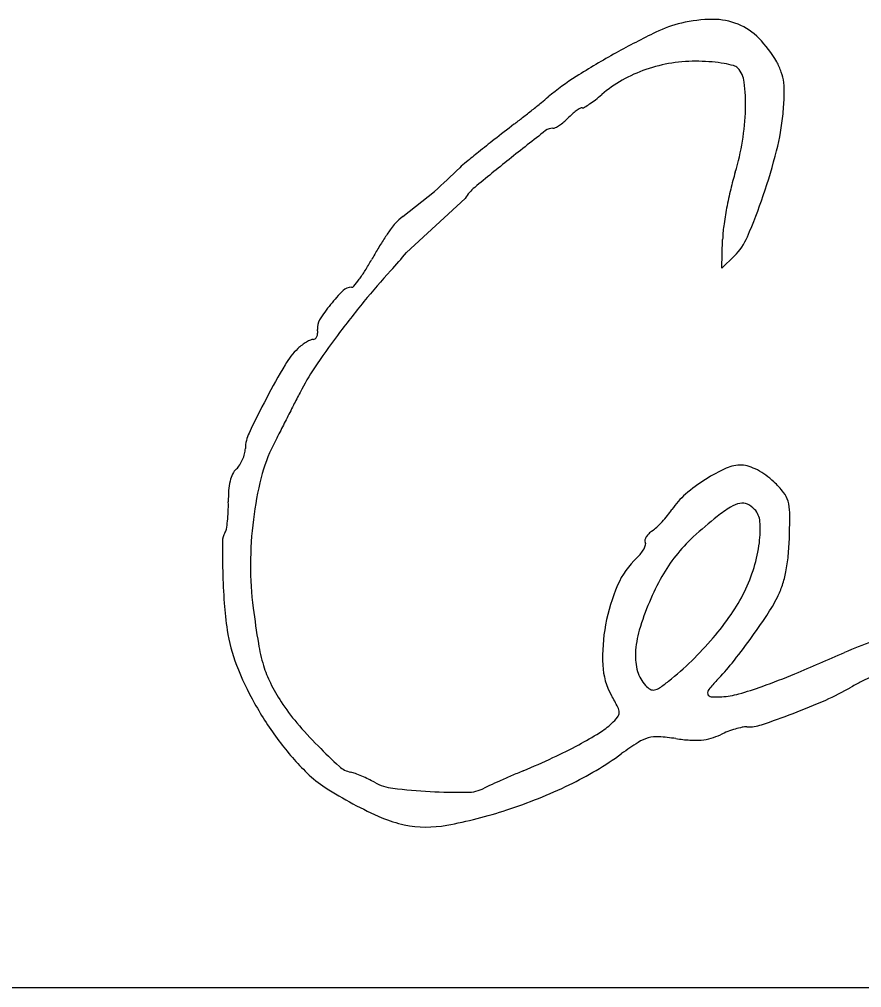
# Model space of a CAD drawing. Extents: x 44.2 to 78.2, y 4.5 to 26.5.
# Drawn here: x 70.7495 to 71.0605, y 7.5199 to 7.8771 of the extents above; entities that cross this region are included whole.
import ezdxf

# ---------------------------------------------------------------- set-up
doc = ezdxf.new("R2010")
doc.units = 0
doc.layers.add('SH_Data', color=7, linetype='Continuous')
doc.layers.add('SH_Text', color=7, linetype='Continuous')

msp = doc.modelspace()

# ---------------------------------------------------------------- linework, layer by layer
at = {"layer": 'SH_Data'}
msp.add_line((69.58471659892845, 7.519867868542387), (73.08471659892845, 7.519867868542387), dxfattribs=at)
at = {"layer": 'SH_Text'}
for p, q in [((70.89106941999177, 7.804408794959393), (70.90280488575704, 7.813565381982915)), ((70.914058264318, 7.811086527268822), (70.89245739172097, 7.791073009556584))]:
    msp.add_line(p, q, dxfattribs=at)
msp.add_lwpolyline([(71.0134558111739, 7.789811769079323), (71.00884442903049, 7.7853062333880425), (71.00913737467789, 7.795857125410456)], dxfattribs=at)
for centre, radius, start, end in [((71.00463191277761, 7.830785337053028), 0.0462100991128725, 103.35937321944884, 115.87041290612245), ((71.00577906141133, 7.825955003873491), 0.05117478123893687, 90.3856925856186, 103.35939476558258), ((71.00559948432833, 7.852633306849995), 0.024495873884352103, 67.87696334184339, 90.38572402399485), ((71.00618721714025, 7.8540790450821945), 0.02293523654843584, 44.45543202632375, 67.87696833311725), ((71.11818832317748, 7.596617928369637), 0.3064588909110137, 115.8704502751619, 118.96423443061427), ((70.99277711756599, 7.8409213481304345), 0.041722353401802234, 29.489655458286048, 44.455547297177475), ((71.1130940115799, 7.605821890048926), 0.29593915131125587, 118.96423774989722, 122.26860014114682), ((70.99897880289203, 7.805772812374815), 0.05587377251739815, 98.81232417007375, 108.94500715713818), ((70.9993551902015, 7.803344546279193), 0.05833103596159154, 89.00143056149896, 98.81226302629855), ((70.99912611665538, 7.7902060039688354), 0.07147157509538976, 85.09555751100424, 89.00137639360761), ((71.00095785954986, 7.811553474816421), 0.05004566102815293, 79.99381228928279, 85.09550239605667), ((71.0022120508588, 7.818661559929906), 0.042827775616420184, 75.12012067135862, 79.99388158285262), ((71.01236792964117, 7.856884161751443), 0.0032789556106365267, 43.19002363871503, 75.12016240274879), ((71.00905146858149, 7.850125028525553), 0.023025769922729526, 19.110921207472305, 29.489711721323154), ((70.99805633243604, 7.808460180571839), 0.05303248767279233, 108.94498713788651, 119.35007955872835), ((71.00820773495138, 7.852978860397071), 0.008984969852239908, 6.405270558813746, 43.18993733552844), ((71.01314258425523, 7.851542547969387), 0.018696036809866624, 6.977713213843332, 19.111007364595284), ((71.00593420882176, 7.775537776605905), 0.09522366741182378, 122.2685959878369, 129.96236112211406), ((70.99440026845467, 7.814961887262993), 0.04557333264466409, 119.350079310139, 131.0077272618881), ((70.94405123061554, 7.845776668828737), 0.07354446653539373, 358.5804936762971, 6.4052013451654), ((71.0022202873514, 7.850205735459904), 0.02969983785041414, 357.79932379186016, 6.97778110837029), ((70.92771526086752, 7.891653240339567), 0.0560556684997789, 307.99419727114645, 311.0077815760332), ((70.91123383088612, 7.853702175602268), 0.12075345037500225, 354.56277742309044, 357.7993154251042), ((70.57436451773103, 8.299972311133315), 0.5839767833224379, 308.6209630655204, 309.04380543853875), ((70.81217970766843, 8.006753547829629), 0.20644094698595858, 309.04382681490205, 309.9623878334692), ((70.93935467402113, 7.876604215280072), 0.037027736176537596, 300.58171535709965, 303.9875841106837), ((70.93862516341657, 7.877686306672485), 0.03833276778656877, 303.98754924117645, 307.99417864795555), ((70.551670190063, 8.328380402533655), 0.6203368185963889, 308.2022043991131, 308.62092148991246), ((70.97094822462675, 7.822495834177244), 0.02625869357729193, 131.43115286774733, 136.03963331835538), ((70.96661230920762, 7.827408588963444), 0.019706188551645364, 125.7160745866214, 131.4311749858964), ((70.96474762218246, 7.830002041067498), 0.016511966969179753, 120.09396811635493, 125.71607708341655), ((70.9572447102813, 7.842948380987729), 0.0015486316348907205, 88.18444507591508, 120.09390535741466), ((70.95734649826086, 7.846159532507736), 0.0016641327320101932, 268.18441648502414, 300.58170387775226), ((70.93087912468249, 7.846103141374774), 0.08672061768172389, 350.78664618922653, 358.58045004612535), ((70.94295755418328, 7.8506826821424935), 0.08888635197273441, 345.6687031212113, 354.56272848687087), ((71.78755480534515, 6.728455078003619), 1.4013486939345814, 127.62194736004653, 127.9978073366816), ((70.68709865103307, 8.156294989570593), 0.4013522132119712, 307.6219282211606, 308.20221863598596), ((70.93880358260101, 7.852928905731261), 0.01798562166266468, 304.13317647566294, 310.5603067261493), ((70.93603080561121, 7.856168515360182), 0.02224981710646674, 310.56028028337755, 316.03969191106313), ((71.95050755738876, 6.5464906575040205), 1.6360163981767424, 127.97849278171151, 128.57803445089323), ((70.94636166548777, 7.832733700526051), 0.0042289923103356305, 88.18436655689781, 127.97851405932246), ((70.94655683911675, 7.838890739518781), 0.0019311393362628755, 268.1843893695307, 297.5374893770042), ((70.94068255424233, 7.850157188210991), 0.014637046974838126, 297.53738611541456, 304.1330590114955), ((71.29995993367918, 7.352597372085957), 0.6093244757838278, 127.99781233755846, 128.69819376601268), ((70.9306634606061, 7.846138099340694), 0.086939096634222, 343.0075084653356, 350.7866615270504), ((71.18923366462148, 7.490815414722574), 0.4322241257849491, 128.6982051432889, 129.46229882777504), ((70.82087156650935, 7.881872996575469), 0.21489359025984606, 341.0696267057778, 345.6687144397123), ((70.9463965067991, 7.785795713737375), 0.05014656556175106, 129.46231276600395, 133.19079312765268), ((71.47958180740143, 7.1368731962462), 0.8808193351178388, 128.57803346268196, 129.6441856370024), ((71.77304276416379, 6.905224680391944), 1.2579335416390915, 133.19083479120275, 133.772729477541), ((71.11195318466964, 7.790738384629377), 0.10262643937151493, 163.0075826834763, 166.62699991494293), ((70.92848030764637, 7.801995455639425), 0.017048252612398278, 129.64421145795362, 147.77433039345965), ((71.1568471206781, 7.780065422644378), 0.14877161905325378, 166.6269730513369, 169.367185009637), ((70.80420677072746, 7.887588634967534), 0.2325113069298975, 337.05403114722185, 341.06959595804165), ((71.14631420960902, 7.782042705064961), 0.13805472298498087, 169.3671267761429, 172.1451484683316), ((70.90707390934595, 7.784250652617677), 0.025738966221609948, 128.44769993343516, 136.7796464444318), ((70.98558989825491, 7.7304877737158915), 0.1208088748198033, 144.90427479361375, 146.86213854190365), ((70.90112400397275, 7.789841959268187), 0.017574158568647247, 136.77963403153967, 144.90420818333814), ((71.05551220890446, 7.79456956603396), 0.04639270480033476, 172.14510309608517, 178.40963806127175), ((70.99840412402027, 7.722122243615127), 0.13611202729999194, 146.86214911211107, 148.8624085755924), ((70.99814459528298, 7.805482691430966), 0.02190915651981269, 314.3348187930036, 337.05397044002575), ((71.00146145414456, 7.720275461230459), 0.13968384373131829, 148.86249774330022, 150.8242573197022), ((70.80031216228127, 7.832582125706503), 0.09069372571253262, 327.96954867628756, 330.82433511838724), ((70.70142071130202, 7.953548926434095), 0.2507856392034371, 317.60037896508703, 319.6189716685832), ((70.82876003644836, 7.815145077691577), 0.05733983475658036, 320.5229388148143, 323.7143366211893), ((70.83207730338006, 7.812709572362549), 0.05322450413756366, 323.71434375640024, 327.9695560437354), ((71.09474218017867, 7.594401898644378), 0.2818383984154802, 137.60038749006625, 140.67927744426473), ((70.8719490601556, 7.774109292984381), 0.00415808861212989, 88.18440759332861, 134.64388743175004), ((70.87211780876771, 7.779432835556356), 0.0011681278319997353, 268.1844389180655, 320.5228451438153), ((70.9113536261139, 7.734211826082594), 0.06023417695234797, 134.64388356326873, 141.24138840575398), ((70.90988313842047, 7.735392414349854), 0.058348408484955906, 141.24141420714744, 148.08278929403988), ((71.14334635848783, 7.5545901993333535), 0.3446662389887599, 140.6792419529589, 143.32687672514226), ((70.86489771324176, 7.76341212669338), 0.0053503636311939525, 148.08278468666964, 187.52776124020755), ((71.11448185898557, 7.576084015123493), 0.30867813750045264, 143.32686722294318, 146.02949844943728), ((70.85730361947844, 7.760949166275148), 0.0022071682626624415, 311.15825769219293, 336.65867156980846), ((70.85583011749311, 7.761585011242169), 0.0038120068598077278, 336.65874930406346, 355.3617772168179), ((70.85288146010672, 7.761824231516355), 0.006770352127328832, 355.36180248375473, 7.527777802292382), ((70.86490131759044, 7.7426133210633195), 0.018105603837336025, 127.5464282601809, 133.8725669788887), ((70.86378315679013, 7.744068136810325), 0.01627072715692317, 120.69255075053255, 127.5465196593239), ((70.86226068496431, 7.746633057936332), 0.013287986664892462, 113.51877175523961, 120.69260965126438), ((70.85792265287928, 7.756600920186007), 0.002417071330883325, 88.18432426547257, 113.51880472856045), ((70.8580340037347, 7.760113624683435), 0.0010973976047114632, 268.18444638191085, 311.15835810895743), ((70.8718314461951, 7.735404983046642), 0.028104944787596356, 133.8726174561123, 149.43060565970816), ((71.09889937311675, 7.6012810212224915), 0.29182654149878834, 149.43060098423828, 152.223288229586), ((70.93120559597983, 7.699568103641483), 0.087683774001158, 146.02946002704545, 152.92624762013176), ((74.68078800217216, 5.782969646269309), 4.298707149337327, 152.92616205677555, 152.99675045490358), ((71.15094514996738, 7.5738670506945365), 0.3506507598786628, 152.22323410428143, 154.55807093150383), ((77.27694447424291, 4.459966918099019), 7.212530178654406, 152.9966834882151, 153.0445827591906), ((77.02565769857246, 4.5877610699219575), 6.930614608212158, 153.04460737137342, 153.0927358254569), ((70.84703208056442, 7.718448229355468), 0.014099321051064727, 154.55807084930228, 178.55552404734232), ((73.27408663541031, 6.49164230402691), 2.7235908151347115, 153.0927828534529, 153.18949812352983), ((70.82425554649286, 7.719022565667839), 0.00868445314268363, 345.4159837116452, 358.55553338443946), ((70.89523524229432, 7.693833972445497), 0.058220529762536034, 153.1895242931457, 165.87124711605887), ((70.81891601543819, 7.720374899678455), 0.014189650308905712, 327.38524916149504, 336.42778672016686), ((70.8187062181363, 7.720466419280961), 0.014418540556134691, 336.4278502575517, 345.4159265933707), ((70.83414332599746, 7.706453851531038), 0.006578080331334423, 133.18441802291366, 153.75365751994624), ((70.82432793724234, 7.716911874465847), 0.007764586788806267, 313.1844307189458, 327.38520780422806), ((71.0347642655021, 7.657122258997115), 0.05956998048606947, 114.05239057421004, 122.4159224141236), ((71.01578635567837, 7.6996426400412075), 0.013006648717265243, 88.1843972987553, 114.0523495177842), ((71.0158894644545, 7.7028952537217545), 0.00975240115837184, 71.99509628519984, 88.18442456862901), ((71.01264647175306, 7.692917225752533), 0.020244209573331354, 62.61988923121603, 71.99512125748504), ((71.0106666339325, 7.689094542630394), 0.024549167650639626, 54.039096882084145, 62.61982640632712), ((70.84682405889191, 7.701955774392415), 0.02011264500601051, 166.23135248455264, 176.04264247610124), ((70.83975068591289, 7.703689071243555), 0.012829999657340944, 153.75373209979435, 166.23141040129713), ((70.9619475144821, 7.677041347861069), 0.1270138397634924, 165.87121871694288, 172.9486637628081), ((71.03620787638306, 7.654849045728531), 0.06226284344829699, 122.41599976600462, 130.8703948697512), ((71.00823860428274, 7.685747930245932), 0.02868379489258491, 46.403609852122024, 54.03899863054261), ((70.99944638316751, 7.67651402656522), 0.04143401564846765, 38.97151306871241, 46.40360708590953), ((70.8739294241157, 7.700080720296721), 0.047282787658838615, 176.0427233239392, 181.22252555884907), ((71.02467901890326, 7.69692624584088), 0.008978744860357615, 15.856888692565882, 38.97152554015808), ((70.76537950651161, 7.697764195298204), 0.061291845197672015, 357.7804851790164, 1.2225567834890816), ((71.01481709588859, 7.67956904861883), 0.029572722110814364, 130.87041027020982, 145.62428483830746), ((71.01801437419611, 7.695033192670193), 0.015907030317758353, 0.32444985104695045, 15.85688745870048), ((70.96257245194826, 7.715309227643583), 0.033727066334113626, 320.903722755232, 325.6242273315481), ((71.04586877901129, 7.6442746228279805), 0.06278811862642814, 122.54724498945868, 128.03879636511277), ((71.01732362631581, 7.6890000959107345), 0.009729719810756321, 100.77294832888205, 122.54720076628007), ((71.0163752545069, 7.69398439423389), 0.004655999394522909, 65.86910273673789, 100.77289080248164), ((71.01489262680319, 7.690674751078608), 0.008282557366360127, 43.184380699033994, 65.86903720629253), ((71.01555901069, 7.691300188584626), 0.00736864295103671, 4.090745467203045, 43.184362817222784), ((70.78372889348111, 7.696663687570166), 0.042899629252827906, 349.79368410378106, 353.6667392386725), ((70.77833734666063, 7.697262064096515), 0.0483242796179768, 353.6667674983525, 357.78039183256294), ((70.97594371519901, 7.675309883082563), 0.1411167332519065, 172.94857650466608, 179.7418657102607), ((70.95265982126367, 7.723364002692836), 0.04649967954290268, 317.1930489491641, 320.9036577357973), ((71.09403463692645, 7.582711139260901), 0.140954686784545, 128.0388046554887, 132.79229750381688), ((70.79366173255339, 7.693762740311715), 0.24026326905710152, 358.184398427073, 0.32444818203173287), ((70.82230746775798, 7.689717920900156), 0.003700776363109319, 326.46687944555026, 349.79361023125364), ((70.98850751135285, 7.680712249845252), 0.00939869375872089, 124.64804516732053, 134.96919924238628), ((70.97533851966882, 7.699767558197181), 0.013764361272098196, 304.64810777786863, 313.416956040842), ((70.95550373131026, 7.720729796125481), 0.04262322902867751, 313.4169862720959, 317.1931239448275), ((70.98293728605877, 7.688967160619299), 0.04007368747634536, 352.92892142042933, 4.090702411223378), ((70.83009243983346, 7.684558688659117), 0.005638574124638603, 146.46690108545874, 179.8167407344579), ((70.98164582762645, 7.684764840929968), 0.0012016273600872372, 166.92425548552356, 209.90192792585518), ((70.98429625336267, 7.684149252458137), 0.003922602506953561, 149.1066776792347, 166.92428745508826), ((70.98622999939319, 7.682992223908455), 0.006176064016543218, 134.9692787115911, 149.10658610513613), ((71.04056510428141, 7.640468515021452), 0.06224696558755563, 132.7922724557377, 141.54899176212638), ((70.92134353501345, 7.6897154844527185), 0.11251733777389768, 354.62060370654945, 358.1843431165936), ((71.23263372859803, 7.683271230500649), 0.4081819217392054, 179.81674993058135, 181.37494194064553), ((70.97053002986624, 7.6870028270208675), 0.01092808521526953, 320.8255624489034, 331.2962940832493), ((70.97371053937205, 7.68526128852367), 0.007301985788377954, 331.29624602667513, 343.6738370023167), ((70.97953988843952, 7.6835537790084), 0.0012277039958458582, 343.67377861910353, 29.901882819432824), ((70.97012797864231, 7.690556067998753), 0.05298116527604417, 342.81088880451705, 352.9289326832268), ((70.99841188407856, 7.656185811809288), 0.030572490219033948, 133.184437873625, 156.58488178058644), ((70.96610248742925, 7.690610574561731), 0.016639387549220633, 313.18439671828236, 320.8255087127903), ((71.03607040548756, 7.644037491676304), 0.05650763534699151, 141.54899375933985, 150.8212639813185), ((70.97604962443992, 7.684564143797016), 0.0575692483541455, 348.7364152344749, 354.62054447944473), ((70.95452585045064, 7.675406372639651), 0.11969865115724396, 179.7418633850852, 187.4276161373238), ((70.96222351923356, 7.693001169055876), 0.06125516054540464, 333.7361689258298, 342.81097084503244), ((71.06374469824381, 7.679217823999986), 0.23924425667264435, 181.37500090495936, 184.1789164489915), ((71.07295440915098, 7.623441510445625), 0.09875244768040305, 150.82117844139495, 156.9256310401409), ((70.9903068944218, 7.681724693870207), 0.043031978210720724, 341.86708954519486, 348.7363999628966), ((71.03236409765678, 7.641482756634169), 0.06757157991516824, 156.58489516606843, 169.51930365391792), ((71.00235765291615, 7.677778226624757), 0.030351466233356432, 332.94333225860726, 341.8671064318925), ((70.95784853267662, 7.69515990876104), 0.06613375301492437, 325.37315545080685, 333.73622953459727), ((70.96782659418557, 7.695415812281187), 0.06912618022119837, 326.45980004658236, 332.9432646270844), ((70.95716626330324, 7.67143052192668), 0.13238170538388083, 184.17887331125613, 188.5458873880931), ((71.22439151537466, 7.710588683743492), 0.39184800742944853, 187.42770388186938, 189.36608847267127), ((71.06897970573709, 7.625134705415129), 0.09443212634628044, 156.92559835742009, 163.60210508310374), ((70.92192943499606, 7.7199637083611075), 0.10978475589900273, 319.6518589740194, 325.37314346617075), ((70.82011437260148, 7.793333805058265), 0.24634591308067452, 323.94180912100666, 326.4597427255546), ((71.0305883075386, 7.641811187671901), 0.06576567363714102, 169.51924076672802, 182.57289868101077), ((70.88567018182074, 7.660686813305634), 0.060082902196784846, 188.54588599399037, 201.27376168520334), ((71.01292502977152, 7.6416302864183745), 0.0360007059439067, 163.60215172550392, 177.31771911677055), ((71.13456412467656, 7.458896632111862), 0.20136610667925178, 107.25224456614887, 113.54746701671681), ((70.90267406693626, 7.657524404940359), 0.06578369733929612, 189.36616218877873, 196.62105054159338), ((70.9138589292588, 7.726819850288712), 0.1203743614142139, 314.15955185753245, 319.6517903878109), ((70.81935919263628, 7.793883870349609), 0.24728018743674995, 321.3990851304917, 323.94176749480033), ((70.99812422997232, 7.64232367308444), 0.021183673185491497, 177.3176813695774, 195.8014554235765), ((70.52267715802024, 8.862957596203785), 1.3302320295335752, 292.691024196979, 293.5474775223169), ((70.93464276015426, 7.679754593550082), 0.11263662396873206, 201.27376217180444, 209.22574474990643), ((70.87789208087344, 7.650126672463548), 0.039921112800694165, 196.62106927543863, 206.56435245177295), ((70.98972637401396, 7.639974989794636), 0.024862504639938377, 182.57281634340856, 209.55274591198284), ((70.91835124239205, 7.722193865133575), 0.11392605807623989, 308.4357158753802, 314.159519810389), ((70.94445111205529, 7.694021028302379), 0.08721590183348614, 315.86630690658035, 321.39908738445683), ((70.98979937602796, 7.639967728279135), 0.012531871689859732, 195.8013666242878, 223.1844344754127), ((70.93729754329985, 7.871339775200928), 0.2554222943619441, 289.7823509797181, 292.6909869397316), ((70.9054503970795, 7.663905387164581), 0.07073204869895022, 206.56433556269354, 213.0436781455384), ((70.98664869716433, 7.637010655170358), 0.008210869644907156, 223.18443927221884, 238.8827207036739), ((70.9490788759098, 7.683474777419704), 0.0644957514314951, 304.7574516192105, 308.4357539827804), ((71.04344914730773, 7.597972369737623), 0.050718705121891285, 135.86635794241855, 140.98683171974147), ((71.09962961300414, 7.555587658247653), 0.08661557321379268, 116.88369660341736, 119.788666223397), ((71.09061665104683, 7.573365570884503), 0.06668349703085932, 113.34945964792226, 116.88364152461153), ((70.8737989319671, 7.574245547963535), 0.10840238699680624, 26.92385307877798, 29.552697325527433), ((70.98355194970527, 7.6318806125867), 0.0022186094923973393, 238.88266378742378, 280.4094172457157), ((70.98307343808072, 7.634485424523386), 0.004867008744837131, 280.40937794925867, 304.7574477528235), ((71.00552429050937, 7.628697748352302), 0.0019094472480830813, 140.98684280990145, 195.9873956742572), ((71.00498518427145, 7.628543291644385), 0.0013486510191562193, 195.98744381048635, 266.2596337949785), ((71.00682390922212, 7.658319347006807), 0.031188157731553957, 273.6216869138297, 285.4221994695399), ((70.98348205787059, 7.742933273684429), 0.11896263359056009, 285.42220775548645, 289.7823488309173), ((71.00519854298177, 7.720549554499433), 0.10346244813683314, 293.94980412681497, 299.7885847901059), ((70.94405299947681, 7.685019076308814), 0.12341935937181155, 209.22563429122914, 216.87567448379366), ((70.9092080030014, 7.6663497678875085), 0.07521474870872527, 213.0437345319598, 220.40279523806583), ((71.00687699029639, 7.657481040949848), 0.030348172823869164, 266.25961078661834, 273.62164780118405), ((70.94964732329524, 7.845615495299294), 0.24031063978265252, 290.8394154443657, 293.9496977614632), ((70.96835827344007, 7.621316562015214), 0.0025785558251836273, 320.87814523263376, 0.40720666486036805), ((70.966458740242, 7.621303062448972), 0.004478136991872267, 0.4071960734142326, 26.9238972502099), ((70.93071130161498, 7.8953631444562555), 0.2935403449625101, 288.4309258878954, 290.8393226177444), ((70.97160303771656, 7.719457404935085), 0.15715107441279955, 220.40280944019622, 224.64381725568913), ((70.94880660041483, 7.6379755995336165), 0.02829775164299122, 301.58780391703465, 313.18441733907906), ((70.95181047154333, 7.634775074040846), 0.02390837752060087, 313.18439068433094, 320.8781558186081), ((71.01853602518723, 7.631827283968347), 0.015755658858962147, 268.18433910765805, 288.4309396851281), ((70.88674751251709, 7.738899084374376), 0.14677509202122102, 298.16296884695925, 301.5878555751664), ((71.02397142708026, 7.580591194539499), 0.03613749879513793, 110.96772737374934, 115.52878590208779), ((71.0248637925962, 7.578262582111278), 0.03863124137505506, 106.62935019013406, 110.9677267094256), ((71.02342375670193, 7.58308385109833), 0.033599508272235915, 102.21251779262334, 106.62924634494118), ((71.0178126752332, 7.609008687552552), 0.007074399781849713, 88.18431192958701, 102.21248291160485), ((70.93018240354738, 7.674613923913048), 0.10607979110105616, 216.87566578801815, 225.44540991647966), ((71.04559990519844, 7.50427440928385), 0.12582588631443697, 122.52496865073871, 125.88638557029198), ((70.98536147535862, 7.598738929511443), 0.013789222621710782, 105.44218546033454, 122.52495701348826), ((70.98480383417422, 7.600757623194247), 0.011694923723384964, 86.30211442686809, 105.4421812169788), ((70.98068176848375, 7.536979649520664), 0.07560596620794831, 81.48120109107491, 86.30204438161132), ((71.00134315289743, 7.674918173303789), 0.06387137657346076, 261.4811454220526, 266.150334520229), ((70.99887350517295, 7.638217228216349), 0.0270874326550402, 266.15037273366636, 275.0141913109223), ((70.99945374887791, 7.631603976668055), 0.02044877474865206, 275.01416734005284, 285.41788749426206), ((70.99924284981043, 7.6323687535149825), 0.02124209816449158, 285.41785507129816, 295.5288081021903), ((70.99613167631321, 7.743683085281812), 0.19162624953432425, 224.64384471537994, 227.89733886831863), ((70.86420752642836, 7.781000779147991), 0.19453075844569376, 295.0241160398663, 298.16304092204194), ((70.89771267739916, 7.708674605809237), 0.12646377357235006, 295.68834663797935, 305.88644712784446), ((70.81559265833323, 7.885141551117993), 0.309459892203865, 292.8072723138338, 295.0240914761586), ((70.88476560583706, 7.628485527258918), 0.04134560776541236, 225.4454841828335, 237.33856810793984), ((70.87384757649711, 7.608361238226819), 0.009238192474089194, 227.8973903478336, 257.372447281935), ((70.86876717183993, 7.585684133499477), 0.01400103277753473, 69.967975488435, 77.37236739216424), ((71.14350494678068, 7.105345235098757), 0.5364767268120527, 112.80723576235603, 113.32473036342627), ((70.85644405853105, 7.55188552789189), 0.04997609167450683, 67.09574283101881, 69.9679444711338), ((70.85441226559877, 7.54707649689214), 0.05519672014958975, 64.26620318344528, 67.09578335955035), ((70.85981056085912, 7.558276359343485), 0.042763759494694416, 60.83997373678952, 64.26623525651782), ((70.88960136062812, 7.611668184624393), 0.018376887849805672, 240.84001947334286, 263.2075903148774), ((71.1039836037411, 7.19596841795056), 0.43760950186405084, 113.88785629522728, 114.41612244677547), ((71.12088360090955, 7.157809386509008), 0.4793434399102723, 113.32474543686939, 113.88784722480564), ((70.94114160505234, 7.716430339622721), 0.14580872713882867, 237.33856971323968, 241.99309716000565), ((70.91221929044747, 7.801563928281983), 0.2096148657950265, 263.2076589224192, 266.9640921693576), ((70.91294166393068, 7.815184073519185), 0.2232541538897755, 266.9640890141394, 270.4907096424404), ((70.91473448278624, 7.60585950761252), 0.013921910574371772, 270.49064791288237, 297.182583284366), ((70.94210069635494, 7.552570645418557), 0.04598311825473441, 114.41617327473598, 117.1825083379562), ((70.87102643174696, 7.7641534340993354), 0.18802720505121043, 288.1124756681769, 295.6883424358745), ((70.94115400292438, 7.716453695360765), 0.1458351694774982, 241.99310555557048, 246.6526729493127), ((70.87625144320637, 7.748179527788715), 0.17122046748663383, 280.4596616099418, 288.112448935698), ((70.9001194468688, 7.621388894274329), 0.04229217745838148, 246.65275039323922, 258.36411650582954), ((70.89987631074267, 7.620208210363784), 0.04108671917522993, 258.3641244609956, 280.45970940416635)]:
    msp.add_arc(centre, radius, start, end, dxfattribs=at)

doc.saveas('drawing.dxf')
